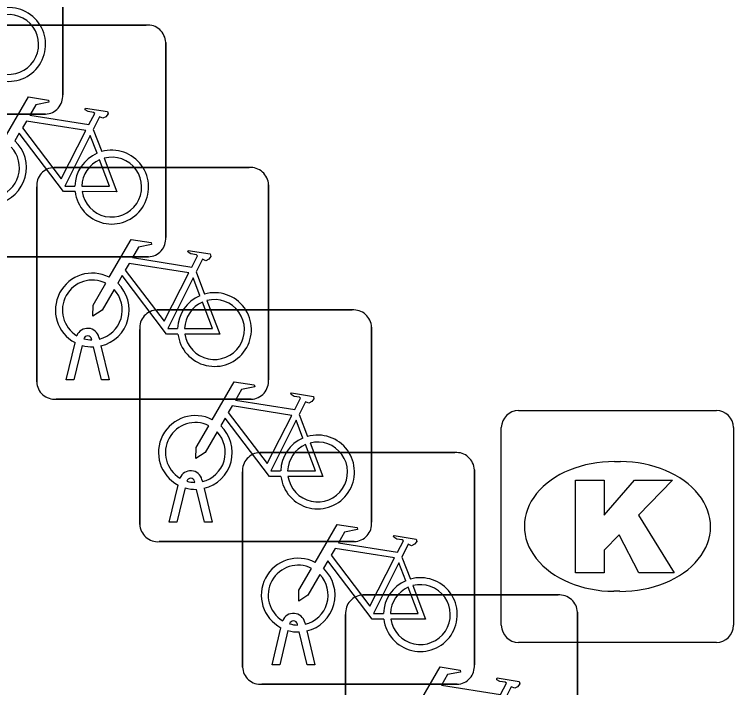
# Model space of a CAD drawing. Extents: x 161087 to 161922, y 382574 to 383873.
# Drawn here: x 161485.195 to 161488.294, y 383519.964 to 383522.867 of the extents above; entities that cross this region are included whole.
import ezdxf

# ---------------------------------------------------------------- set-up
doc = ezdxf.new("R2010")
doc.units = 0
doc.layers.add('IMGEO_Fietsenrek', color=7, linetype='Continuous')
doc.layers.add('IMGEO_Kolk', color=7, linetype='Continuous')

msp = doc.modelspace()

# ---------------------------------------------------------------- linework, layer by layer
at = {"layer": 'IMGEO_Fietsenrek'}
for p, q in [((161485.4035, 383523.3611), (161485.4035, 383522.5202)), ((161485.4035, 383522.5202), (161485.4035, 383523.3611)), ((161484.9229, 383522.8205), (161485.7638, 383522.8205)), ((161485.7638, 383522.8205), (161484.9229, 383522.8205)), ((161485.8475, 383522.7461), (161485.8475, 383521.9052)), ((161485.8475, 383521.9052), (161485.8475, 383522.7461)), ((161485.3291, 383522.4365), (161484.4882, 383522.4365)), ((161484.4882, 383522.4365), (161485.3291, 383522.4365)), ((161485.5352, 383522.3702), (161485.5715, 383522.275)), ((161485.3659, 383522.2065), (161486.2068, 383522.2065)), ((161486.2068, 383522.2065), (161485.3659, 383522.2065)), ((161485.2915, 383521.2819), (161485.2915, 383522.1228)), ((161485.2915, 383522.1228), (161485.2915, 383521.2819)), ((161486.2905, 383522.1321), (161486.2905, 383521.2912)), ((161486.2905, 383521.2912), (161486.2905, 383522.1321)), ((161485.7731, 383521.8215), (161484.9322, 383521.8215)), ((161484.9322, 383521.8215), (161485.7731, 383521.8215)), ((161485.9782, 383521.7562), (161486.0145, 383521.661)), ((161485.8099, 383521.5925), (161486.6508, 383521.5925)), ((161486.6508, 383521.5925), (161485.8099, 383521.5925)), ((161486.7345, 383521.5181), (161486.7345, 383520.6772)), ((161486.7345, 383520.6772), (161486.7345, 383521.5181)), ((161485.7355, 383520.6679), (161485.7355, 383521.5088)), ((161485.7355, 383521.5088), (161485.7355, 383520.6679)), ((161485.4185, 383521.2913), (161485.4568, 383521.4513)), ((161485.5289, 383521.4629), (161485.5279, 383521.4672)), ((161485.5596, 383521.4744), (161485.5614, 383521.4665)), ((161485.4872, 383521.4391), (161485.4519, 383521.2913)), ((161485.57, 383521.2913), (161485.5361, 383521.433)), ((161485.5684, 383521.4373), (161485.6034, 383521.2913)), ((161485.4519, 383521.2913), (161485.4185, 383521.2913)), ((161485.6034, 383521.2913), (161485.57, 383521.2913)), ((161486.2161, 383521.2075), (161485.3752, 383521.2075)), ((161485.3752, 383521.2075), (161486.2161, 383521.2075)), ((161486.4222, 383521.1422), (161486.4585, 383521.047)), ((161486.2529, 383520.9775), (161487.0938, 383520.9775)), ((161487.0938, 383520.9775), (161486.2529, 383520.9775)), ((161486.1785, 383520.0529), (161486.1785, 383520.8938)), ((161486.1785, 383520.8938), (161486.1785, 383520.0529)), ((161487.1775, 383520.9031), (161487.1775, 383520.0622)), ((161487.1775, 383520.0622), (161487.1775, 383520.9031)), ((161485.8625, 383520.6773), (161485.9008, 383520.8373)), ((161485.9729, 383520.8489), (161485.9719, 383520.8532)), ((161486.0036, 383520.8604), (161486.0054, 383520.8525)), ((161485.9312, 383520.8251), (161485.8959, 383520.6773)), ((161486.014, 383520.6773), (161485.9801, 383520.819)), ((161486.0124, 383520.8233), (161486.0474, 383520.6773)), ((161485.8959, 383520.6773), (161485.8625, 383520.6773)), ((161486.0474, 383520.6773), (161486.014, 383520.6773)), ((161486.6601, 383520.5935), (161485.8192, 383520.5935)), ((161485.8192, 383520.5935), (161486.6601, 383520.5935)), ((161486.8652, 383520.5272), (161486.9015, 383520.432)), ((161486.6969, 383520.3635), (161487.5378, 383520.3635)), ((161487.5378, 383520.3635), (161486.6969, 383520.3635)), ((161486.6225, 383519.4389), (161486.6225, 383520.2798)), ((161486.6225, 383520.2798), (161486.6225, 383519.4389)), ((161487.6215, 383520.2891), (161487.6215, 383519.4482)), ((161487.6215, 383519.4482), (161487.6215, 383520.2891)), ((161486.4466, 383520.2454), (161486.4484, 383520.2375)), ((161486.3055, 383520.0623), (161486.3438, 383520.2223)), ((161486.4159, 383520.2339), (161486.4149, 383520.2382)), ((161486.3742, 383520.2101), (161486.3389, 383520.0623)), ((161486.457, 383520.0623), (161486.4231, 383520.204)), ((161486.4554, 383520.2083), (161486.4904, 383520.0623)), ((161486.3389, 383520.0623), (161486.3055, 383520.0623)), ((161486.4904, 383520.0623), (161486.457, 383520.0623)), ((161487.1031, 383519.9785), (161486.2622, 383519.9785)), ((161486.2622, 383519.9785), (161487.1031, 383519.9785))]:
    msp.add_line(p, q, dxfattribs=at)
for points in [[(161485.1611, 383522.3472), (161485.2558, 383522.5107), (161485.342, 383522.4969), (161485.3437, 383522.4882), (161485.2876, 383522.4773), (161485.2614, 383522.432), (161485.5166, 383522.3912)], [(161485.5166, 383522.3912), (161485.5416, 383522.44), (161485.5365, 383522.444), (161485.5133, 383522.4477), (161485.5006, 383522.4552), (161485.4996, 383522.4583), (161485.5018, 383522.4629), (161485.5966, 383522.4478), (161485.5989, 383522.4375), (161485.5895, 383522.4251), (161485.5771, 383522.4187), (161485.5626, 383522.4249), (161485.5352, 383522.3702)], [(161485.5037, 383522.366), (161485.2469, 383522.407), (161485.2302, 383522.3782), (161485.3972, 383522.1579), (161485.5037, 383522.366)], [(161485.4568, 383522.1025), (161485.4071, 383522.1026), (161485.2164, 383522.3543), (161485.1974, 383522.3215)], [(161485.5517, 383522.268), (161485.5224, 383522.3448), (161485.413, 383522.1267), (161485.4557, 383522.1266)], [(161485.4857, 383522.1265), (161485.6056, 383522.1263), (161485.5624, 383522.2399)], [(161485.5822, 383522.2468), (161485.6372, 383522.1022), (161485.4871, 383522.1025)], [(161485.6041, 383521.7332), (161485.6988, 383521.8967), (161485.785, 383521.8829), (161485.7867, 383521.8742), (161485.7306, 383521.8633), (161485.7044, 383521.818), (161485.9596, 383521.7772)], [(161485.9596, 383521.7772), (161485.9846, 383521.826), (161485.9795, 383521.83), (161485.9563, 383521.8337), (161485.9436, 383521.8412), (161485.9426, 383521.8443), (161485.9448, 383521.8489), (161486.0396, 383521.8338), (161486.0419, 383521.8235), (161486.0325, 383521.8111), (161486.0201, 383521.8047), (161486.0056, 383521.8109), (161485.9782, 383521.7562)], [(161485.9467, 383521.752), (161485.6899, 383521.793), (161485.6732, 383521.7642), (161485.8402, 383521.5439), (161485.9467, 383521.752)], [(161485.8998, 383521.4885), (161485.8501, 383521.4886), (161485.6594, 383521.7403), (161485.6404, 383521.7075)], [(161485.9947, 383521.654), (161485.9654, 383521.7308), (161485.856, 383521.5127), (161485.8987, 383521.5126)], [(161485.6248, 383521.6807), (161485.5732, 383521.5915), (161485.5333, 383521.5655), (161485.5345, 383521.613), (161485.589, 383521.7072)], [(161485.9287, 383521.5125), (161486.0486, 383521.5123), (161486.0054, 383521.6259)], [(161486.0252, 383521.6328), (161486.0802, 383521.4882), (161485.9301, 383521.4885)], [(161486.0481, 383521.1192), (161486.1428, 383521.2827), (161486.229, 383521.2689), (161486.2307, 383521.2602), (161486.1746, 383521.2493), (161486.1484, 383521.204), (161486.4036, 383521.1632)], [(161486.4036, 383521.1632), (161486.4286, 383521.212), (161486.4235, 383521.216), (161486.4003, 383521.2197), (161486.3876, 383521.2272), (161486.3866, 383521.2303), (161486.3888, 383521.2349), (161486.4836, 383521.2198), (161486.4859, 383521.2095), (161486.4765, 383521.1971), (161486.4641, 383521.1907), (161486.4496, 383521.1969), (161486.4222, 383521.1422)], [(161486.3907, 383521.138), (161486.1339, 383521.179), (161486.1172, 383521.1502), (161486.2842, 383520.9299), (161486.3907, 383521.138)], [(161486.3438, 383520.8745), (161486.2941, 383520.8746), (161486.1034, 383521.1263), (161486.0844, 383521.0935)], [(161486.4387, 383521.04), (161486.4094, 383521.1168), (161486.3, 383520.8987), (161486.3427, 383520.8986)], [(161486.0688, 383521.0667), (161486.0172, 383520.9775), (161485.9773, 383520.9515), (161485.9785, 383520.999), (161486.033, 383521.0932)], [(161486.4692, 383521.0188), (161486.5242, 383520.8742), (161486.3741, 383520.8745)], [(161486.3727, 383520.8985), (161486.4926, 383520.8983), (161486.4494, 383521.0119)], [(161486.4911, 383520.5042), (161486.5858, 383520.6677), (161486.672, 383520.6539), (161486.6737, 383520.6452), (161486.6176, 383520.6343), (161486.5914, 383520.589), (161486.8466, 383520.5482)], [(161486.8466, 383520.5482), (161486.8716, 383520.597), (161486.8665, 383520.601), (161486.8433, 383520.6047), (161486.8306, 383520.6122), (161486.8296, 383520.6153), (161486.8318, 383520.6199), (161486.9266, 383520.6048), (161486.9289, 383520.5945), (161486.9195, 383520.5821), (161486.9071, 383520.5757), (161486.8926, 383520.5819), (161486.8652, 383520.5272)], [(161486.8337, 383520.523), (161486.5769, 383520.564), (161486.5602, 383520.5352), (161486.7272, 383520.3149), (161486.8337, 383520.523)], [(161486.7868, 383520.2595), (161486.7371, 383520.2596), (161486.5464, 383520.5113), (161486.5274, 383520.4785)], [(161486.8817, 383520.425), (161486.8524, 383520.5018), (161486.743, 383520.2837), (161486.7857, 383520.2836)], [(161486.5118, 383520.4517), (161486.4602, 383520.3625), (161486.4203, 383520.3365), (161486.4215, 383520.384), (161486.476, 383520.4782)], [(161486.8157, 383520.2835), (161486.9356, 383520.2833), (161486.8924, 383520.3969)], [(161486.9122, 383520.4038), (161486.9672, 383520.2592), (161486.8171, 383520.2595)], [(161486.9351, 383519.8902), (161487.0298, 383520.0537), (161487.116, 383520.0399), (161487.1177, 383520.0312), (161487.0616, 383520.0203), (161487.0354, 383519.975), (161487.2906, 383519.9342)], [(161487.2906, 383519.9342), (161487.3156, 383519.983), (161487.3105, 383519.987), (161487.2873, 383519.9907), (161487.2746, 383519.9982), (161487.2736, 383520.0013), (161487.2758, 383520.0059), (161487.3706, 383519.9908), (161487.3729, 383519.9805), (161487.3635, 383519.9681), (161487.3511, 383519.9617), (161487.3366, 383519.9679), (161487.3092, 383519.9132)]]:
    msp.add_lwpolyline(points, dxfattribs=at)
for centre, radius, start, end in [((161485.1707, 383522.7369), 0.159, 187.0065, 105.7708), ((161485.1707, 383522.7369), 0.129, 188.6715, 104.5883), ((161485.7696, 383522.7428), 0.0779, 2.4484, 94.2845), ((161485.7696, 383522.7428), 0.0779, 2.4484, 94.2845), ((161485.3258, 383522.5144), 0.0779, 272.4484, 4.2845), ((161485.3258, 383522.5144), 0.0779, 272.4484, 4.2845), ((161485.0881, 383522.2059), 0.159, 283.5766, 46.6042), ((161485.0881, 383522.2059), 0.129, 283.6043, 43.4302), ((161485.6147, 383522.1219), 0.159, 113.3408, 178.3217), ((161485.6147, 383522.1219), 0.159, 187.0065, 105.7708), ((161485.6147, 383522.1219), 0.129, 113.923, 177.9556), ((161485.6147, 383522.1219), 0.129, 188.6715, 104.5883), ((161485.3692, 383522.1286), 0.0779, 92.4484, 184.2845), ((161485.3692, 383522.1286), 0.0779, 92.4484, 184.2845), ((161486.2126, 383522.1288), 0.0779, 2.4484, 94.2845), ((161486.2126, 383522.1288), 0.0779, 2.4484, 94.2845), ((161485.7698, 383521.8994), 0.0779, 272.4484, 4.2845), ((161485.7698, 383521.8994), 0.0779, 272.4484, 4.2845), ((161485.5311, 383521.5919), 0.159, 62.6766, 242.1369), ((161485.5311, 383521.5919), 0.129, 63.3192, 238.903), ((161485.5311, 383521.5919), 0.159, 283.5766, 46.6042), ((161485.5311, 383521.5919), 0.129, 283.6043, 43.4302), ((161486.0577, 383521.5079), 0.159, 113.3408, 178.3217), ((161486.0577, 383521.5079), 0.159, 187.0065, 105.7708), ((161486.0577, 383521.5079), 0.129, 188.6715, 104.5883), ((161486.0577, 383521.5079), 0.129, 113.923, 177.9556), ((161485.8132, 383521.5146), 0.0779, 92.4484, 184.2845), ((161485.8132, 383521.5146), 0.0779, 92.4484, 184.2845), ((161486.6566, 383521.5148), 0.0779, 2.4484, 94.2845), ((161486.6566, 383521.5148), 0.0779, 2.4484, 94.2845), ((161485.5109, 383521.4633), 0.0499, 12.8025, 158.6934), ((161485.5109, 383521.4633), 0.0174, 12.8025, 163.4502), ((161485.5311, 383521.5919), 0.129, 253.415, 269.0204), ((161485.5311, 383521.5919), 0.159, 253.9967, 271.7867), ((161485.3694, 383521.2852), 0.0779, 182.4484, 274.2845), ((161485.3694, 383521.2852), 0.0779, 182.4484, 274.2845), ((161486.2128, 383521.2854), 0.0779, 272.4484, 4.2845), ((161486.2128, 383521.2854), 0.0779, 272.4484, 4.2845), ((161485.9751, 383520.9779), 0.159, 62.6766, 242.1369), ((161485.9751, 383520.9779), 0.129, 63.3192, 238.903), ((161485.9751, 383520.9779), 0.159, 283.5766, 46.6042), ((161485.9751, 383520.9779), 0.129, 283.6043, 43.4302), ((161486.5017, 383520.8939), 0.159, 187.0065, 105.7708), ((161486.5017, 383520.8939), 0.159, 113.3408, 178.3217), ((161486.5017, 383520.8939), 0.129, 188.6715, 104.5883), ((161486.5017, 383520.8939), 0.129, 113.923, 177.9556), ((161486.2562, 383520.8996), 0.0779, 92.4484, 184.2845), ((161486.2562, 383520.8996), 0.0779, 92.4484, 184.2845), ((161487.0996, 383520.8998), 0.0779, 2.4484, 94.2845), ((161487.0996, 383520.8998), 0.0779, 2.4484, 94.2845), ((161485.9549, 383520.8493), 0.0499, 12.8025, 158.6934), ((161485.9549, 383520.8493), 0.0174, 12.8025, 163.4502), ((161485.9751, 383520.9779), 0.129, 253.415, 269.0204), ((161485.9751, 383520.9779), 0.159, 253.9967, 271.7867), ((161486.6568, 383520.6714), 0.0779, 272.4484, 4.2845), ((161486.6568, 383520.6714), 0.0779, 272.4484, 4.2845), ((161485.8134, 383520.6712), 0.0779, 182.4484, 274.2845), ((161485.8134, 383520.6712), 0.0779, 182.4484, 274.2845), ((161486.4181, 383520.3629), 0.159, 62.6766, 242.1369), ((161486.4181, 383520.3629), 0.129, 63.3192, 238.903), ((161486.4181, 383520.3629), 0.159, 283.5766, 46.6042), ((161486.4181, 383520.3629), 0.129, 283.6043, 43.4302), ((161486.9447, 383520.2789), 0.159, 187.0065, 105.7708), ((161486.9447, 383520.2789), 0.159, 113.3408, 178.3217), ((161486.9447, 383520.2789), 0.129, 113.923, 177.9556), ((161486.9447, 383520.2789), 0.129, 188.6715, 104.5883), ((161486.7002, 383520.2856), 0.0779, 92.4484, 184.2845), ((161486.7002, 383520.2856), 0.0779, 92.4484, 184.2845), ((161487.5436, 383520.2858), 0.0779, 2.4484, 94.2845), ((161487.5436, 383520.2858), 0.0779, 2.4484, 94.2845), ((161486.3979, 383520.2343), 0.0499, 12.8025, 158.6934), ((161486.3979, 383520.2343), 0.0174, 12.8025, 163.4502), ((161486.4181, 383520.3629), 0.129, 253.415, 269.0204), ((161486.4181, 383520.3629), 0.159, 253.9967, 271.7867), ((161487.0998, 383520.0564), 0.0779, 272.4484, 4.2845), ((161487.0998, 383520.0564), 0.0779, 272.4484, 4.2845), ((161486.2564, 383520.0562), 0.0779, 182.4484, 274.2845), ((161486.2564, 383520.0562), 0.0779, 182.4484, 274.2845)]:
    msp.add_arc(centre, radius, start, end, dxfattribs=at)
at = {"layer": 'IMGEO_Kolk'}
for p, q in [((161487.3679, 383521.1595), (161488.2201, 383521.1595)), ((161487.2935, 383520.2329), (161487.2935, 383521.0851)), ((161488.2945, 383521.0851), (161488.2945, 383520.2329)), ((161487.7815, 383520.9387), (161487.8065, 383520.9387)), ((161487.8035, 383520.3793), (161487.7786, 383520.3793)), ((161488.2201, 383520.1585), (161487.3679, 383520.1585))]:
    msp.add_line(p, q, dxfattribs=at)
for points in [[(161487.3679, 383521.1595), (161488.2201, 383521.1595)], [(161487.2935, 383520.2329), (161487.2935, 383521.0851)], [(161488.2945, 383521.0851), (161488.2945, 383520.2329)], [(161487.6137, 383520.859), (161487.7372, 383520.859), (161487.7372, 383520.7078), (161487.8668, 383520.859), (161488.0314, 383520.859), (161487.8853, 383520.7081), (161488.0379, 383520.459), (161487.8856, 383520.459), (161487.8013, 383520.6232), (161487.7372, 383520.5562), (161487.7372, 383520.459), (161487.6137, 383520.459), (161487.6137, 383520.859)], [(161488.2201, 383520.1585), (161487.3679, 383520.1585)]]:
    msp.add_lwpolyline(points, dxfattribs=at)
for centre, start, end in [((161487.37, 383521.083), 91.552, 178.448), ((161487.37, 383521.083), 91.552, 178.448), ((161488.218, 383521.083), 1.552, 88.448), ((161488.218, 383521.083), 1.552, 88.448), ((161487.37, 383520.235), 181.552, 268.448), ((161487.37, 383520.235), 181.552, 268.448), ((161488.218, 383520.235), 271.552, 358.448), ((161488.218, 383520.235), 271.552, 358.448)]:
    msp.add_arc(centre, 0.0765, start, end, dxfattribs=at)
for centre, major_axis, ratio, start_param, end_param in [((161487.78, 383520.659), (-0.3872, 0.002), 0.722429, 4.712389, 7.853982), ((161487.805, 383520.659), (-0.3901, 0.002), 0.717154, 1.570796, 4.712389)]:
    msp.add_ellipse(centre, major_axis=major_axis, ratio=ratio, start_param=start_param, end_param=end_param, dxfattribs=at)

doc.saveas('drawing.dxf')
